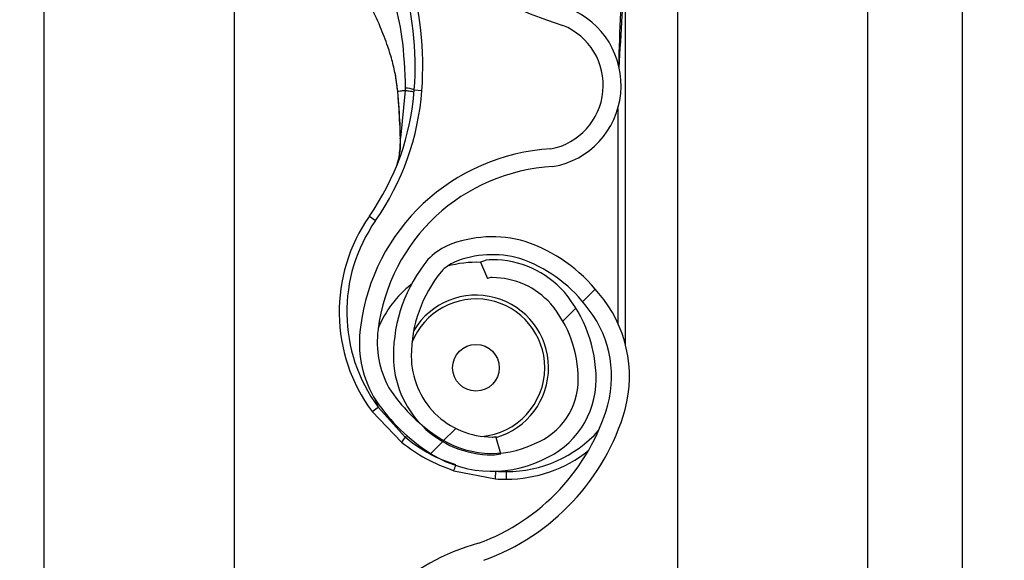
# Model space of a CAD drawing. Header units: inches. Extents: x 170 to 284, y 215 to 248.
# Tile 935 of 1056: x 235.429 to 235.5621, y 241.5798 to 241.6529. Entities that reach past the tile are written whole.
import ezdxf

# ---------------------------------------------------------------- set-up
doc = ezdxf.new("R2010")
doc.units = ezdxf.units.IN
doc.header["$LTSCALE"] = 0.25
doc.header["$MEASUREMENT"] = 0
doc.layers.add('ANNOTATIONS', color=1, linetype='Continuous')
doc.layers.add('LH TOP OF HOOD', color=7, linetype='Continuous')
doc.styles.add('ARIAL', font='arial.ttf', dxfattribs={"height": 0.09375})
doc.dimstyles.new('STANDARD$0', dxfattribs={"dimtxt": 0.09375, "dimasz": 0.09375, "dimexe": 0.03125, "dimexo": 0.046875, "dimgap": 0.09, "dimtad": 0, "dimtih": 1, "dimtoh": 1, "dimdec": 4, "dimzin": 0, "dimdsep": 46, "dimtxsty": 'ARIAL', "dimcen": 0.09, "dimadec": 0, "dimazin": 0, "dimtfac": 1, "dimtdec": 4, "dimtofl": 0, "dimtmove": 0, "dimatfit": 1, "dimfxl": 1, "dimtolj": 1, "dimtzin": 0, "dimarcsym": 0})
pattern_1 = [(45, (225.4196035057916, 238.187647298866), (-0.03026527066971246, 0.03026527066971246), [])]

# ---------------------------------------------------------------- blocks, each defined once
blk = doc.blocks.new('*D70')
at = {"layer": 'ANNOTATIONS', "color": 0, "lineweight": -2, "transparency": 16777216}
for p, q in [((235.475871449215, 243.8427370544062), (236.9163148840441, 243.8427370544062)), ((236.8850648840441, 243.7489870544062), (236.8850648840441, 242.028811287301)), ((236.8850648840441, 239.873775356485), (236.8850648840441, 241.5939511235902)), ((236.1545398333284, 239.780025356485), (236.9163148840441, 239.780025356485))]:
    blk.add_line(p, q, dxfattribs=at)
at = {"layer": 'ANNOTATIONS', "color": 0, "transparency": 16777216}
for points in [[(236.8694398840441, 243.7489870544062), (236.9006898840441, 243.7489870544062), (236.8850648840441, 243.8427370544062)], [(236.8694398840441, 239.873775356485), (236.9006898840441, 239.873775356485), (236.8850648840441, 239.780025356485)]]:
    blk.add_solid(points, dxfattribs=at)
at = {"layer": 'defpoints', "color": 0, "transparency": 16777216}
for p in [(235.428996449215, 243.8427370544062), (236.1076648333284, 239.780025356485), (236.8850648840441, 239.780025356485)]:
    blk.add_point(p, dxfattribs=at)
at = {"layer": 'ANNOTATIONS', "color": 0, "transparency": 16777216, "insert": (236.8850648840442, 241.8113812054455), "char_height": 0.09375, "attachment_point": 5, "style": 'ARIAL'}
blk.add_mtext('\\A1;OPENING\\PHEIGHT', dxfattribs=at)

msp = doc.modelspace()

# ---------------------------------------------------------------- hatches: boundary and pattern name
at = {"layer": 'LH TOP OF HOOD'}
h = msp.add_hatch(dxfattribs=at)
h.set_pattern_fill('ANSI31', color=256, scale=0.34241245, angle=2.8e-322, style=0)
h.set_pattern_definition(pattern_1)
edge = h.paths.add_edge_path(flags=0)
edge.add_arc((235.4928707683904, 241.6163184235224), 0.001712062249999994, 450.0000000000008, 472.2104203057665)
edge.add_line((235.4922235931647, 241.6179034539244), (235.4913110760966, 241.6201383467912))
edge.add_arc((235.4928707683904, 241.6163184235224), 0.004126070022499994, 450, 472.2104203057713, ccw=False)
edge.add_arc((235.4928707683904, 241.6074156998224), 0.01302879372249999, 401.47616737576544, 450, ccw=False)
edge.add_arc((235.4886248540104, 241.6042655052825), 0.01830194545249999, 359.9999999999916, 400.0613730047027, ccw=False)
edge.add_arc((235.4951649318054, 241.6042655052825), 0.01176186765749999, 292.1408576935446, 359.99999999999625, ccw=False)
edge.add_arc((235.4928707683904, 241.6075184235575), 0.01566536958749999, 235.2570680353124, 295.43079980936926, ccw=False)
edge.add_arc((235.4981096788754, 241.6156335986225), 0.02532140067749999, 212.8542481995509, 235.980933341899, ccw=False)
edge.add_arc((235.4899602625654, 241.6092647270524), 0.01504902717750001, 172.1557183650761, 209.3146496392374, ccw=False)
edge.add_arc((235.5023898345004, 241.6079293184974), 0.02754708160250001, 453.3085031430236, 532.9325737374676, ccw=False)
edge.add_arc((235.4991369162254, 241.6440195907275), 0.008748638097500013, 280.9586189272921, 427.9414322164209)
edge.add_arc((235.5189966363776, 241.7063728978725), 0.05672062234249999, 179.5706357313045, 253.0098997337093, ccw=False)
edge.add_arc((235.6773283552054, 241.7075713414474), 0.2150521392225, 163.4260275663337, 180.2060536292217, ccw=False)
edge.add_arc((235.4985548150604, 241.7597207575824), 0.02884824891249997, 465.1588434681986, 521.4137567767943, ccw=False)
edge.add_arc((235.4812287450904, 241.8142670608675), 0.0284373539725, 290.1205938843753, 343.719067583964)
edge.add_arc((235.4940692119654, 241.8100896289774), 0.01494630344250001, 345.2914408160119, 400.547192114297)
edge.add_arc((235.4906450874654, 241.8082748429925), 0.0187470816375, 397.9578745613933, 431.4396159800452)
edge.add_arc((235.4928707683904, 241.8131028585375), 0.0134739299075, 433.8775574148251, 472.2736457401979)
edge.add_arc((235.4903026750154, 241.8201223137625), 0.006011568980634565, 474.9825325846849, 495.7175736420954)
edge.add_arc((235.5000956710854, 241.8128631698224), 0.01816498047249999, 500.899260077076, 539.9999999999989)
edge.add_arc((235.4928707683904, 241.8128631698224), 0.01094007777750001, 539.9999999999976, 629.9999999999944)
edge.add_arc((235.4928707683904, 241.8037892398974), 0.001866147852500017, 269.9999999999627, 285.6422464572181)
edge.add_line((235.4933739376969, 241.80199220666), (235.4940248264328, 241.7996676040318))
edge.add_arc((235.4928707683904, 241.8037892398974), 0.004280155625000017, 269.9999999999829, 285.6422464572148, ccw=False)
edge.add_arc((235.4928707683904, 241.8128631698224), 0.01335408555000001, 179.9999999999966, 269.999999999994, ccw=False)
edge.add_arc((235.5000956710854, 241.8128631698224), 0.020578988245, 500.6113583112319, 539.9999999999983, ccw=False)
edge.add_arc((235.4903026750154, 241.8201223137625), 0.008425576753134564, 474.5776671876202, 496.4997109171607, ccw=False)
edge.add_arc((235.4928707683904, 241.8131028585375), 0.01588793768, 433.6903022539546, 472.4705806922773, ccw=False)
edge.add_arc((235.4906450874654, 241.8082748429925), 0.02116108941, 398.10453077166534, 431.5771717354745, ccw=False)
edge.add_arc((235.4940692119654, 241.8100896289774), 0.01736031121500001, 345.18024813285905, 400.36585332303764, ccw=False)
edge.add_arc((235.4812287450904, 241.8142670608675), 0.030851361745, 289.9181572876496, 343.77953759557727, ccw=False)
edge.add_arc((235.4985548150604, 241.7597207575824), 0.02643424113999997, 464.941709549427, 521.3236131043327)
edge.add_arc((235.6773283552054, 241.7075713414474), 0.21263813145, 523.4376684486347, 540.2096895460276)
edge.add_arc((235.5189966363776, 241.7063728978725), 0.05430661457, 539.5566266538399, 613.1145348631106)
edge.add_arc((235.4991369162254, 241.6440195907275), 0.01116264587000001, 280.0610388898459, 428.5290871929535, ccw=False)
edge.add_arc((235.5023898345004, 241.6079293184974), 0.02513307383, 452.9714001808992, 532.970657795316)
edge.add_arc((235.4899602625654, 241.6092647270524), 0.01263501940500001, 532.0830472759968, 568.9826967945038)
edge.add_arc((235.4981096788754, 241.6156335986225), 0.022907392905, 213.0443063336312, 236.019715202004)
edge.add_arc((235.4928707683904, 241.6075184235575), 0.01325136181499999, 235.1922404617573, 295.7352497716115)
edge.add_arc((235.4951649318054, 241.6042655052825), 0.009347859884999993, 291.7225241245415, 359.9999999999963)
edge.add_arc((235.4886248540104, 241.6042655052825), 0.01588793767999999, 359.9999999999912, 399.9521788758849)
edge.add_arc((235.4928707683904, 241.6074156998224), 0.01061478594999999, 401.6345013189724, 450.0000000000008)
h = msp.add_hatch(dxfattribs=at)
h.set_pattern_fill('ANSI31', color=256, scale=0.34241245, angle=2.8e-322, style=0)
h.set_pattern_definition(pattern_1)
edge = h.paths.add_edge_path(flags=0)
edge.add_arc((235.4928707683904, 241.4108709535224), 0.001712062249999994, 450.0000000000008, 472.2104203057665)
edge.add_line((235.4922235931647, 241.4124559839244), (235.4913110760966, 241.4146908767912))
edge.add_arc((235.4928707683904, 241.4108709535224), 0.004126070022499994, 450, 472.2104203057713, ccw=False)
edge.add_arc((235.4928707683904, 241.4019682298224), 0.01302879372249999, 401.47616737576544, 450, ccw=False)
edge.add_arc((235.4886248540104, 241.3988180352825), 0.01830194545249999, 359.99999999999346, 400.0613730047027, ccw=False)
edge.add_arc((235.4951649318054, 241.3988180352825), 0.01176186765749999, 292.1408576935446, 359.99999999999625, ccw=False)
edge.add_arc((235.4928707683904, 241.4020709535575), 0.01566536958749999, 235.2570680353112, 295.4307998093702, ccw=False)
edge.add_arc((235.4981096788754, 241.4101861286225), 0.02532140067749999, 212.8542481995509, 235.9809333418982, ccw=False)
edge.add_arc((235.4899602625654, 241.4038172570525), 0.01504902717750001, 172.1557183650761, 209.3146496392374, ccw=False)
edge.add_arc((235.5023898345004, 241.4024818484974), 0.02754708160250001, 453.3085031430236, 532.9325737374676, ccw=False)
edge.add_arc((235.4991369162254, 241.4385721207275), 0.008748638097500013, 280.9586189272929, 427.9414322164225)
edge.add_arc((235.5189966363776, 241.5009254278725), 0.05672062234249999, 179.5706357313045, 253.00989973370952, ccw=False)
edge.add_arc((235.6773283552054, 241.5021238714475), 0.2150521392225, 163.4260275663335, 180.2060536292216, ccw=False)
edge.add_arc((235.4985548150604, 241.5542732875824), 0.02884824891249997, 465.1588434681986, 521.4137567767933, ccw=False)
edge.add_arc((235.4812287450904, 241.6088195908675), 0.0284373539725, 290.1205938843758, 343.7190675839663)
edge.add_arc((235.4940692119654, 241.6046421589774), 0.01494630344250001, 345.2914408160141, 400.547192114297)
edge.add_arc((235.4906450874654, 241.6028273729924), 0.0187470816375, 397.9578745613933, 431.4396159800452)
edge.add_arc((235.4928707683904, 241.6076553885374), 0.0134739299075, 433.8775574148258, 472.2736457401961)
edge.add_arc((235.4903026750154, 241.6146748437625), 0.006011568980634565, 474.98253258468, 495.7175736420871)
edge.add_arc((235.5000956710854, 241.6074156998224), 0.01816498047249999, 500.8992600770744, 539.9999999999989)
edge.add_arc((235.4928707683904, 241.6074156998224), 0.01094007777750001, 539.9999999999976, 629.9999999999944)
edge.add_arc((235.4928707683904, 241.5983417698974), 0.001866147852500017, 269.9999999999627, 285.6422464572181)
edge.add_line((235.4933739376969, 241.59654473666), (235.4940248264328, 241.5942201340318))
edge.add_arc((235.4928707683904, 241.5983417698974), 0.004280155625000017, 269.9999999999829, 285.642246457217, ccw=False)
edge.add_arc((235.4928707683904, 241.6074156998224), 0.01335408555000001, 179.9999999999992, 269.999999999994, ccw=False)
edge.add_arc((235.5000956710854, 241.6074156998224), 0.020578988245, 500.6113583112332, 540, ccw=False)
edge.add_arc((235.4903026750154, 241.6146748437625), 0.008425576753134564, 474.5776671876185, 496.4997109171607, ccw=False)
edge.add_arc((235.4928707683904, 241.6076553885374), 0.01588793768, 433.69030225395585, 472.47058069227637, ccw=False)
edge.add_arc((235.4906450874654, 241.6028273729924), 0.02116108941, 398.10453077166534, 431.57717173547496, ccw=False)
edge.add_arc((235.4940692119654, 241.6046421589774), 0.01736031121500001, 345.18024813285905, 400.36585332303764, ccw=False)
edge.add_arc((235.4812287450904, 241.6088195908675), 0.030851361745, 289.91815728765, 343.7795375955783, ccw=False)
edge.add_arc((235.4985548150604, 241.5542732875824), 0.02643424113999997, 464.941709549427, 521.3236131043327)
edge.add_arc((235.6773283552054, 241.5021238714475), 0.21263813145, 523.4376684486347, 540.2096895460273)
edge.add_arc((235.5189966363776, 241.5009254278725), 0.05430661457, 539.5566266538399, 613.1145348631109)
edge.add_arc((235.4991369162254, 241.4385721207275), 0.01116264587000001, 280.0610388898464, 428.52908719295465, ccw=False)
edge.add_arc((235.5023898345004, 241.4024818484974), 0.02513307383, 452.9714001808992, 532.970657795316)
edge.add_arc((235.4899602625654, 241.4038172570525), 0.01263501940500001, 532.0830472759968, 568.9826967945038)
edge.add_arc((235.4981096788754, 241.4101861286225), 0.022907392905, 213.0443063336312, 236.0197152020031)
edge.add_arc((235.4928707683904, 241.4020709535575), 0.01325136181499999, 235.1922404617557, 295.7352497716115)
edge.add_arc((235.4951649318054, 241.3988180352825), 0.009347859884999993, 291.7225241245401, 359.9999999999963)
edge.add_arc((235.4886248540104, 241.3988180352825), 0.01588793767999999, 359.9999999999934, 399.9521788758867)
edge.add_arc((235.4928707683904, 241.4019682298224), 0.01061478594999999, 401.6345013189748, 450.0000000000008)

# ---------------------------------------------------------------- linework, layer by layer
for p, q in [((235.5564384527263, 239.8275350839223), (235.5564384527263, 244.0802977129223)), ((235.5179170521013, 244.0327879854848), (235.5179170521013, 239.8681965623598)), ((235.5435979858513, 244.0327879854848), (235.5435979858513, 239.8275350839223)), ((235.5564384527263, 239.8275350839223), (235.5564384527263, 244.0327879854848)), ((235.4323139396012, 239.8275350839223), (235.4323139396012, 243.9380293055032)), ((235.4579948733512, 241.7010018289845), (235.4579948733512, 241.5086278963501)), ((235.5108807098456, 241.6089727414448), (235.5108807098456, 241.6613949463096)), ((235.4797133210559, 241.6457456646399), (235.4800781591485, 241.6431665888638)), ((235.4801201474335, 241.6430142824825), (235.4801061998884, 241.6431815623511)), ((235.4811213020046, 241.6433104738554), (235.480471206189, 241.6368764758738)), ((235.4823430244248, 241.6434096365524), (235.4833674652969, 241.6433338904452)), ((235.5098534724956, 241.6408954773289), (235.5098534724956, 241.6118697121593)), ((235.476262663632, 241.6263215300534), (235.4771046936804, 241.6257331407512)), ((235.4913110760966, 241.6201383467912), (235.4922235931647, 241.6179034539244)), ((235.4766266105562, 241.5999265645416), (235.4774520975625, 241.600537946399)), ((235.4771110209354, 241.6014833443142), (235.4774520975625, 241.600537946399)), ((235.4811113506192, 241.5964458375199), (235.4774520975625, 241.600537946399)), ((235.4766266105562, 241.5999265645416), (235.4806049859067, 241.595781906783)), ((235.4811113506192, 241.5964458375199), (235.4813350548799, 241.596665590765)), ((235.4940248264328, 241.5942201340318), (235.4933739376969, 241.59654473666)), ((235.4876723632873, 241.5919269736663), (235.4933109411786, 241.5908260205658)), ((235.4933109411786, 241.5908260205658), (235.4933780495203, 241.591851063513)), ((235.4947873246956, 241.5907777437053), (235.4947873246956, 241.5918049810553))]:
    msp.add_line(p, q, dxfattribs=at)
at = {"layer": 'LH TOP OF HOOD', "flags": 128}
msp.add_lwpolyline([(235.4804376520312, 241.6368078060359), (235.4804098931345, 241.6368153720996), (235.4803908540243, 241.6368237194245), (235.4803810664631, 241.6368326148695), (235.4803808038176, 241.6368418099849), (235.4803900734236, 241.6368510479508), (235.4804086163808, 241.6368600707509), (235.4804359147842, 241.6368686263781), (235.480471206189, 241.6368764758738)], dxfattribs=at)
at = {"layer": 'LH TOP OF HOOD'}
msp.add_circle((235.4906783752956, 241.6058438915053), 0.00315523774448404, dxfattribs=at)
for centre, radius, start, end in [((235.5189966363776, 241.7063728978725), 0.05672062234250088, 179.5706357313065, 253.009899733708), ((235.4393165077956, 241.6465909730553), 0.04314396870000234, 355.771303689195, 16.94846748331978), ((235.4393165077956, 241.6465909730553), 0.04417120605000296, 355.7713036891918, 16.94846748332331), ((235.4991369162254, 241.6440195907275), 0.01116264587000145, 280.0610388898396, 68.52908719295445), ((235.4991369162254, 241.6440195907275), 0.008748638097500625, 280.9586189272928, 67.94143221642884), ((235.448194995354, 241.6459345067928), 0.03424124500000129, 325.0551237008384, 355.771303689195), ((235.448194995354, 241.6459345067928), 0.03526848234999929, 325.055123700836, 355.7713036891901), ((235.4801298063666, 241.6428365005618), 0.000178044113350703, 93.10983558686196, 110.0707638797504), ((235.4800831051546, 241.6430336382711), 3.319259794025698e-05, 244.2889319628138, 282.2874080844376), ((235.4810641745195, 241.6401506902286), 0.003500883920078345, 68.57435782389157, 89.0426180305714), ((235.5023898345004, 241.6079293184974), 0.02754708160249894, 93.3085031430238, 172.9325737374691), ((235.5023898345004, 241.6079293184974), 0.02513307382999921, 92.9714001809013, 172.9706577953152), ((235.4947873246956, 241.6133769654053), 0.02259922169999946, 145.0551237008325, 216.5248216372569), ((235.4947873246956, 241.6133769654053), 0.0215719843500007, 145.0551237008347, 216.5248216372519), ((235.4928707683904, 241.6076553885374), 0.01588793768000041, 73.69030225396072, 112.4705806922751), ((235.4906450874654, 241.6028273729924), 0.02116108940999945, 38.1045307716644, 71.57717173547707), ((235.4903026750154, 241.6146748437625), 0.008425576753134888, 114.5776671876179, 136.4997109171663), ((235.5000956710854, 241.6074156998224), 0.0205789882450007, 140.6113583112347, 179.9999999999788), ((235.4928707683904, 241.6076553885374), 0.01347392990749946, 73.87755741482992, 112.2736457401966), ((235.4928707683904, 241.6163184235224), 0.004126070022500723, 90, 112.2104203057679), ((235.4928707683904, 241.6074156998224), 0.01302879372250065, 41.47616737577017, 90), ((235.4906450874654, 241.6028273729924), 0.01874708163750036, 37.95787456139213, 71.43961598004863), ((235.4903026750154, 241.6146748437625), 0.006011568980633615, 114.9825325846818, 135.7175736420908), ((235.4906783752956, 241.6058438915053), 0.01425087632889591, 87.35889654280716, 105.8277214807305), ((235.5000956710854, 241.6074156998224), 0.01816498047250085, 140.8992600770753, 179.9999999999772), ((235.4928707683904, 241.6163184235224), 0.001712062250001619, 90, 112.2104203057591), ((235.4928707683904, 241.6074156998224), 0.01061478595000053, 41.63450131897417, 90), ((235.4906783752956, 241.6058438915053), 0.01425087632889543, 127.8333931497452, 157.9527497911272), ((235.4906783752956, 241.6058438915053), 0.009303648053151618, 0, 158.4588253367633), ((235.4906783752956, 241.6058438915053), 0.009810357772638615, 286.1585342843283, 149.0324419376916), ((235.4886248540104, 241.6042655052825), 0.01830194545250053, 359.9999999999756, 40.06137300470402), ((235.4940692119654, 241.6046421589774), 0.01736031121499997, 345.180248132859, 40.36585332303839), ((235.4886248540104, 241.6042655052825), 0.01588793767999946, 359.9999999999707, 39.9521788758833), ((235.4940692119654, 241.6046421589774), 0.01494630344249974, 345.2914408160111, 40.5471921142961), ((235.4899602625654, 241.6092647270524), 0.01504902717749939, 172.1557183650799, 209.3146496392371), ((235.4899602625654, 241.6092647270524), 0.01263501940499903, 172.0830472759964, 208.9826967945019), ((235.4928707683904, 241.6074156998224), 0.01335408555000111, 179.9999999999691, 269.9999999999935), ((235.4928707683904, 241.6074156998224), 0.01094007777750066, 179.9999999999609, 269.9999999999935), ((235.4906783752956, 241.6058438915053), 0.009303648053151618, 274.6412261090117, 0), ((235.4951649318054, 241.6042655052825), 0.00934785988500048, 291.7225241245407, 359.9999999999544), ((235.4951649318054, 241.6042655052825), 0.01176186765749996, 292.1408576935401, 359.9999999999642), ((235.4981096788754, 241.6156335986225), 0.02290739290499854, 213.044306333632, 236.0197152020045), ((235.4981096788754, 241.6156335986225), 0.02532140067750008, 212.8542481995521, 235.9809333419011), ((235.4812287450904, 241.6088195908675), 0.02843735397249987, 290.1205938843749, 343.7190675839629), ((235.4812287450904, 241.6088195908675), 0.03085136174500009, 289.91815728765, 343.7795375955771), ((235.4877853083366, 241.5908307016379), 0.008721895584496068, 139.9244128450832, 145.4117204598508), ((235.4928707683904, 241.6075184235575), 0.01325136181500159, 235.1922404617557, 295.7352497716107), ((235.4928707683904, 241.5983417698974), 0.0018661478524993, 269.9999999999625, 285.6422464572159), ((235.4947873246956, 241.6085831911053), 0.01677821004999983, 269.9999999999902, 317.9734601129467), ((235.4928707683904, 241.6075184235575), 0.01566536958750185, 235.2570680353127, 295.4307998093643), ((235.4928707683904, 241.5983417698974), 0.004280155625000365, 269.9999999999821, 285.6422464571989), ((235.4947873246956, 241.6085831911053), 0.0178054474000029, 269.9999999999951, 308.5921886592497), ((235.4800768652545, 241.5951004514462), 0.008231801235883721, 337.324322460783, 342.6867957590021), ((235.4947873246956, 241.6133769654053), 0.02157198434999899, 266.2542590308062, 269.9999999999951), ((235.4947873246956, 241.6133769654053), 0.02259922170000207, 266.2542590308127, 270), ((235.4985548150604, 241.5542732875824), 0.02884824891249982, 105.1588434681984, 161.4137567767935)]:
    msp.add_arc(centre, radius, start, end, dxfattribs=at)
for points, knots in [([(235.5100364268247, 241.6463739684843), (235.5101730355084, 241.6487351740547), (235.510379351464, 241.6523012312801), (235.5106239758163, 241.6565185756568), (235.5107572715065, 241.6587287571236), (235.5108247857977, 241.6599292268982), (235.5108516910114, 241.6605869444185), (235.5108646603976, 241.6609500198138), (235.5108712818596, 241.6611504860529), (235.5108748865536, 241.6612615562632), (235.5108770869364, 241.6613277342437), (235.5108784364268, 241.6613661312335), (235.5108793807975, 241.6613896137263), (235.5108799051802, 241.6614005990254), (235.5108802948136, 241.6614058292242), (235.5108805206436, 241.6614063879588), (235.5108806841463, 241.6614031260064), (235.5108806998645, 241.6613981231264), (235.5108807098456, 241.6613949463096)], [0, 0, 0, 0, 0.4681368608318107, 0.7070129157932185, 0.8371325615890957, 0.9079072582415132, 0.9470740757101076, 0.9687898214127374, 0.9808770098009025, 0.9876679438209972, 0.9915546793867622, 0.9947708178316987, 0.9959953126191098, 0.9972287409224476, 0.9978484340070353, 0.9984730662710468, 0.9990304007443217, 1, 1, 1, 1]), ([(235.4790294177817, 241.6572191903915), (235.4790294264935, 241.65721916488), (235.479215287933, 241.6566748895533), (235.4798887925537, 241.6545160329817), (235.4808758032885, 241.6500082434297), (235.4810320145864, 241.64598558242), (235.4811226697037, 241.6436510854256)], [0, 0, 0, 0, 5.869764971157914e-06, 0.1252288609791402, 0.4923383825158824, 1, 1, 1, 1]), ([(235.5103363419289, 241.6564888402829), (235.5102929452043, 241.6556142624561), (235.5101287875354, 241.6523059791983), (235.5100294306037, 241.6489950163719), (235.5099563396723, 241.6465593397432)], [0, 0, 0, 0, 0.2643600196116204, 1, 1, 1, 1]), ([(235.4801061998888, 241.6431815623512), (235.4800249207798, 241.6438761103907), (235.479864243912, 241.6452491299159), (235.4793893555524, 241.6472811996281), (235.4787046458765, 241.649524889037), (235.4776923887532, 241.6521287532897), (235.4768279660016, 241.6539644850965), (235.4763571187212, 241.654964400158)], [0, 0, 0, 0, 0.1627420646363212, 0.321717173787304, 0.4905672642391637, 0.7225142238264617, 1, 1, 1, 1]), ([(235.4800781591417, 241.6431665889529), (235.480070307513, 241.6431669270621), (235.4800543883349, 241.6431676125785), (235.4800535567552, 241.6431708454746), (235.4800690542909, 241.6431754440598), (235.4800939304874, 241.6431795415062), (235.4801061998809, 241.6431815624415)], [0, 0, 0, 0, 0.2466091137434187, 0.5000000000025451, 0.7533908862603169, 0.9999999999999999, 0.9999999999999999, 0.9999999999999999, 0.9999999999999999]), ([(235.4800901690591, 241.643001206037), (235.4801497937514, 241.6422800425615), (235.4803211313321, 241.6402077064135), (235.4803916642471, 241.6381496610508), (235.4804376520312, 241.6368078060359)], [0, 0, 0, 0, 0.3479954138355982, 1, 1, 1, 1]), ([(235.4811213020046, 241.6433104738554), (235.4810668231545, 241.6433042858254), (235.480814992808, 241.6432756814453), (235.4804502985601, 241.6432309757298), (235.4802100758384, 241.6431964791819), (235.4801061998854, 241.6431815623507)], [0, 0, 0, 0, 0.135457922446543, 0.626158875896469, 1, 1, 1, 1]), ([(235.480471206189, 241.6368764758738), (235.4804178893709, 241.6382064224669), (235.4803362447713, 241.6402429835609), (235.4801758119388, 241.6423004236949), (235.4801201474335, 241.6430142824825)], [0, 0, 0, 0, 0.6530354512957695, 1, 1, 1, 1]), ([(235.4811226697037, 241.6436510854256), (235.4811224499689, 241.6435375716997), (235.4811222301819, 241.6434240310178), (235.4811213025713, 241.6433105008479), (235.4811213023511, 241.6433104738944)], [0, 0, 0, 0, 0.9997625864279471, 1, 1, 1, 1]), ([(235.4799721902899, 241.633180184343), (235.4800438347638, 241.6334077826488), (235.480307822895, 241.6342464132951), (235.4804402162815, 241.6355838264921), (235.4804646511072, 241.6366030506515), (235.480471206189, 241.6368764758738)], [0, 0, 0, 0, 0.2141804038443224, 0.7891897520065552, 1, 1, 1, 1]), ([(235.4804376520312, 241.6368078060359), (235.4804429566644, 241.6365268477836), (235.4804593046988, 241.6356609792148), (235.4803390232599, 241.6348475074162), (235.4802577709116, 241.634297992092)], [0, 0, 0, 0, 0.3244814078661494, 0.9999999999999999, 0.9999999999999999, 0.9999999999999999, 0.9999999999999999]), ([(235.4879564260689, 241.5927121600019), (235.4869478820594, 241.5930755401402), (235.4849015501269, 241.5938128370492), (235.4826565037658, 241.5951972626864), (235.4814557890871, 241.5961675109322), (235.4811113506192, 241.5964458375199)], [0, 0, 0, 0, 0.4093476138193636, 0.8305647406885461, 1, 1, 1, 1]), ([(235.4806049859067, 241.595781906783), (235.4816778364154, 241.5949931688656), (235.4838591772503, 241.5933894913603), (235.4863875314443, 241.5924197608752), (235.4876723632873, 241.5919269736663)], [0, 0, 0, 0, 0.4918307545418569, 1, 1, 1, 1])]:
    msp.add_open_spline(points, degree=3, knots=knots, dxfattribs=at)
msp.add_open_spline([(235.4823141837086, 241.6430459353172), (235.4822997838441, 241.6430633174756), (235.482270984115, 241.6430980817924), (235.4820221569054, 241.6431644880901), (235.4816462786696, 241.6432366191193), (235.4812962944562, 241.6432858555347), (235.4811213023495, 241.6433104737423)], degree=3, dxfattribs=at)

# ---------------------------------------------------------------- dimensions: what is measured, and where the dimension line sits
at = {"layer": 'ANNOTATIONS'}
dim = msp.add_linear_dim(base=(236.8850648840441, 239.780025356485), p1=(235.4289964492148, 243.8427370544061), p2=(236.1076648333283, 239.7800253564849), angle=90, text='OPENING\\PHEIGHT', dimstyle='STANDARD$0', dxfattribs=at)
dim.commit()
dim.dimension.update_dxf_attribs({"geometry": '*D70', "text_midpoint": (236.8850648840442, 241.8113812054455)})

doc.saveas('drawing.dxf')
